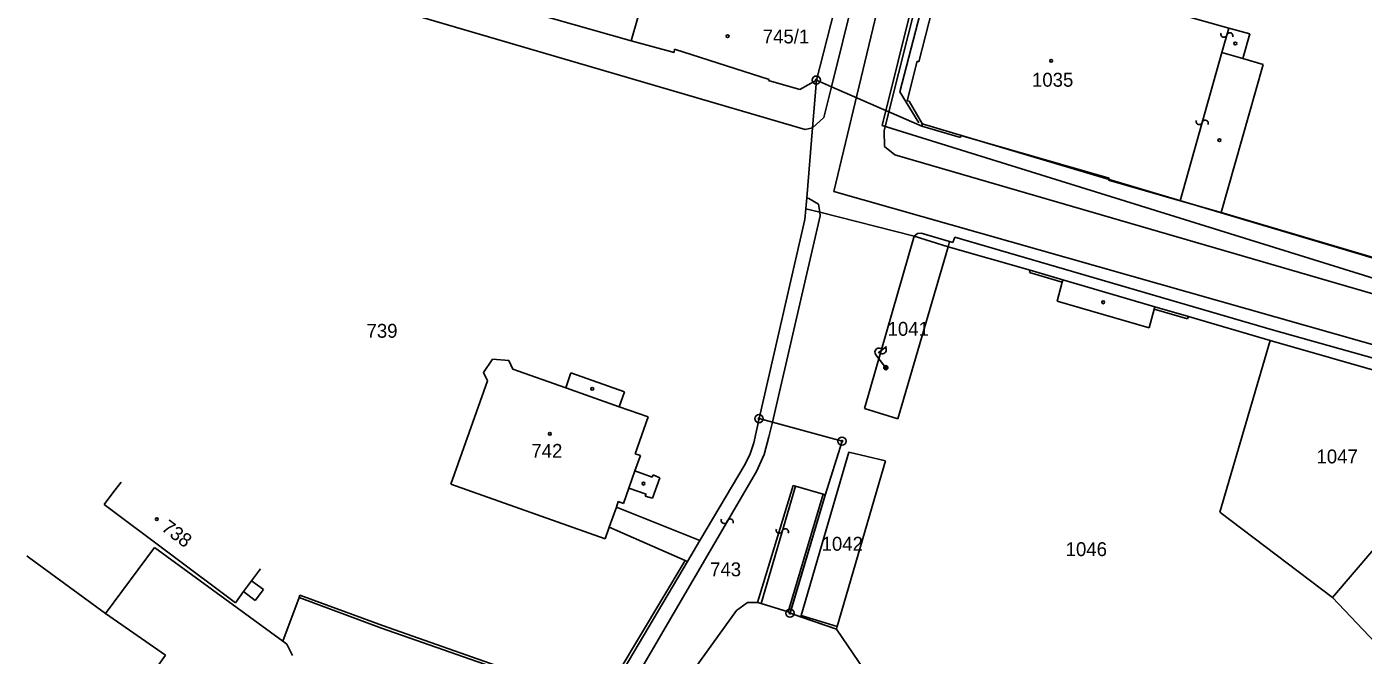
# Model space of a CAD drawing. Extents: x -469926 to -462499, y -1098642 to -1092733.
# Drawn here: x -465493.6 to -465329.9, y -1095309.6 to -1095232.7 of the extents above; entities that cross this region are included whole.
import ezdxf

# ---------------------------------------------------------------- set-up
doc = ezdxf.new("R2010")
doc.units = 0
for name, color, linetype in [('Vrstva 1', 7, 'Continuous'), ('Vrstva 13', 7, 'Continuous'), ('Vrstva 16', 7, 'Continuous'), ('Vrstva 24', 7, 'Continuous'), ('Vrstva 25', 7, 'Continuous'), ('Vrstva 29', 7, 'Continuous'), ('Vrstva 4', 7, 'Continuous'), ('Vrstva 50', 7, 'Continuous'), ('Vrstva 51', 7, 'Continuous'), ('Vrstva 55', 7, 'Continuous'), ('Vrstva 6', 7, 'Continuous'), ('Vrstva 8', 7, 'Continuous')]:
    doc.layers.add(name, color=color, linetype=linetype)

msp = doc.modelspace()

# ---------------------------------------------------------------- linework, layer by layer
at = {"layer": 'Vrstva 1'}
for p, q in [((-465370.09, -1095171.79), (-465388.02, -1095243.07)), ((-465419.58, -1095234.37), (-465416.34, -1095223.09)), ((-465384.35, -1095236.94), (-465380.79, -1095222.81)), ((-465384.35, -1095236.94), (-465380.79, -1095222.81)), ((-465452.16, -1095225.12), (-465419.58, -1095234.37)), ((-465455.61, -1095228.44), (-465398.29, -1095245.21)), ((-465346.4, -1095232.84), (-465360.51, -1095228.84)), ((-465346.4, -1095232.84), (-465360.51, -1095228.84)), ((-465343.84, -1095233.5), (-465346.4, -1095232.84)), ((-465343.84, -1095233.5), (-465346.4, -1095232.84)), ((-465419.58, -1095234.37), (-465414.35, -1095235.8)), ((-465344.7, -1095236.54), (-465343.84, -1095233.5)), ((-465344.7, -1095236.54), (-465343.84, -1095233.5)), ((-465414.35, -1095235.8), (-465414.28, -1095235.39)), ((-465414.28, -1095235.39), (-465402.71, -1095239.1)), ((-465342.17, -1095237.26), (-465344.7, -1095236.54)), ((-465342.17, -1095237.26), (-465344.7, -1095236.54)), ((-465385.78, -1095241.71), (-465384.58, -1095236.88)), ((-465385.78, -1095241.71), (-465384.58, -1095236.88)), ((-465384.58, -1095236.88), (-465384.35, -1095236.94)), ((-465384.58, -1095236.88), (-465384.35, -1095236.94)), ((-465347.35, -1095255.38), (-465342.17, -1095237.26)), ((-465347.35, -1095255.38), (-465342.17, -1095237.26)), ((-465402.71, -1095239.1), (-465402.76, -1095239.24)), ((-465402.71, -1095239.1), (-465402.76, -1095239.24)), ((-465402.76, -1095239.24), (-465398.93, -1095240.34)), ((-465402.76, -1095239.24), (-465398.93, -1095240.34)), ((-465398.93, -1095240.34), (-465396.91, -1095239.18)), ((-465398.93, -1095240.34), (-465396.91, -1095239.18)), ((-465395.06, -1095239.99), (-465396.91, -1095239.18)), ((-465395.06, -1095239.99), (-465396.91, -1095239.18)), ((-465388.02, -1095243.07), (-465395.06, -1095239.99)), ((-465388.02, -1095243.07), (-465395.06, -1095239.99)), ((-465388.02, -1095243.07), (-465384.01, -1095244.82)), ((-465388.02, -1095243.07), (-465384.01, -1095244.82)), ((-465385.53, -1095241.78), (-465385.78, -1095241.71)), ((-465385.53, -1095241.78), (-465385.78, -1095241.71)), ((-465383.93, -1095244.57), (-465385.53, -1095241.78)), ((-465383.93, -1095244.57), (-465385.53, -1095241.78)), ((-465384.01, -1095244.82), (-465383.93, -1095244.57)), ((-465384.01, -1095244.82), (-465383.93, -1095244.57)), ((-465398.29, -1095245.21), (-465397.38, -1095245.03)), ((-465398.29, -1095245.21), (-465397.38, -1095245.03)), ((-465384.01, -1095244.82), (-465379.27, -1095246.2)), ((-465384.01, -1095244.82), (-465379.27, -1095246.2)), ((-465379.27, -1095246.2), (-465379.2, -1095245.97)), ((-465379.27, -1095246.2), (-465379.2, -1095245.97)), ((-465379.2, -1095245.97), (-465361.05, -1095251.19)), ((-465379.2, -1095245.97), (-465361.05, -1095251.19)), ((-465361.05, -1095251.19), (-465361.13, -1095251.44)), ((-465361.05, -1095251.19), (-465361.13, -1095251.44)), ((-465361.13, -1095251.44), (-465352.37, -1095253.95)), ((-465361.13, -1095251.44), (-465352.37, -1095253.95)), ((-465352.37, -1095253.95), (-465347.35, -1095255.38)), ((-465352.37, -1095253.95), (-465347.35, -1095255.38)), ((-465398.19, -1095254.93), (-465396.51, -1095255.35)), ((-465398.19, -1095254.93), (-465396.51, -1095255.35)), ((-465396.51, -1095255.35), (-465384.95, -1095258.27)), ((-465396.51, -1095255.35), (-465384.95, -1095258.27)), ((-465347.35, -1095255.38), (-465326.23, -1095261.62)), ((-465347.35, -1095255.38), (-465326.23, -1095261.62)), ((-465391, -1095279.39), (-465384.95, -1095258.27)), ((-465391, -1095279.39), (-465384.95, -1095258.27)), ((-465384.95, -1095258.27), (-465380.79, -1095259.58)), ((-465384.95, -1095258.27), (-465380.79, -1095259.58)), ((-465380.79, -1095259.58), (-465386.95, -1095280.63)), ((-465380.79, -1095259.58), (-465386.95, -1095280.63)), ((-465380.79, -1095259.58), (-465370.74, -1095262.46)), ((-465380.79, -1095259.58), (-465370.74, -1095262.46)), ((-465370.74, -1095262.46), (-465366.73, -1095263.63)), ((-465370.74, -1095262.46), (-465366.73, -1095263.63)), ((-465366.73, -1095263.63), (-465355.45, -1095266.92)), ((-465366.73, -1095263.63), (-465355.45, -1095266.92)), ((-465355.45, -1095266.92), (-465351.35, -1095268.12)), ((-465355.45, -1095266.92), (-465351.35, -1095268.12)), ((-465351.35, -1095268.12), (-465341.35, -1095271.04)), ((-465351.35, -1095268.12), (-465341.35, -1095271.04)), ((-465347.49, -1095292.08), (-465341.35, -1095271.04)), ((-465347.49, -1095292.08), (-465341.35, -1095271.04)), ((-465341.35, -1095271.04), (-465313.68, -1095279.01)), ((-465341.35, -1095271.04), (-465313.68, -1095279.01)), ((-465436.58, -1095273.34), (-465437.68, -1095274.97)), ((-465434.6, -1095273.52), (-465436.58, -1095273.34)), ((-465434.1, -1095274.58), (-465434.6, -1095273.52)), ((-465437.68, -1095274.97), (-465437.19, -1095276)), ((-465427.62, -1095276.87), (-465434.1, -1095274.58)), ((-465426.97, -1095275.02), (-465427.62, -1095276.87)), ((-465420.42, -1095277.34), (-465426.97, -1095275.02)), ((-465420.42, -1095277.34), (-465426.97, -1095275.02)), ((-465437.19, -1095276), (-465441.68, -1095288.64)), ((-465421.07, -1095279.16), (-465420.42, -1095277.34)), ((-465421.07, -1095279.16), (-465420.42, -1095277.34)), ((-465333.7, -1095302.53), (-465313.68, -1095279.01)), ((-465333.7, -1095302.53), (-465313.68, -1095279.01)), ((-465417.52, -1095280.42), (-465421.07, -1095279.16)), ((-465417.52, -1095280.42), (-465421.07, -1095279.16)), ((-465419.11, -1095284.92), (-465417.52, -1095280.42)), ((-465419.11, -1095284.92), (-465417.52, -1095280.42)), ((-465403.94, -1095280.62), (-465404.58, -1095283.6)), ((-465403.94, -1095280.62), (-465404.58, -1095283.6)), ((-465386.95, -1095280.63), (-465391, -1095279.39)), ((-465386.95, -1095280.63), (-465391, -1095279.39)), ((-465404.58, -1095283.6), (-465405.02, -1095284.94)), ((-465404.58, -1095283.6), (-465405.02, -1095284.94)), ((-465419.13, -1095287.03), (-465418.46, -1095285.15)), ((-465418.46, -1095285.15), (-465419.11, -1095284.92)), ((-465418.46, -1095285.15), (-465419.11, -1095284.92)), ((-465405.02, -1095284.94), (-465405.65, -1095286.2)), ((-465405.02, -1095284.94), (-465405.65, -1095286.2)), ((-465398.79, -1095304.72), (-465392.94, -1095284.73)), ((-465398.79, -1095304.72), (-465392.94, -1095284.73)), ((-465392.94, -1095284.73), (-465388.44, -1095285.8)), ((-465392.94, -1095284.73), (-465388.44, -1095285.8)), ((-465417.01, -1095287.78), (-465419.13, -1095287.03)), ((-465405.65, -1095286.2), (-465411.17, -1095295.52)), ((-465405.65, -1095286.2), (-465411.17, -1095295.52)), ((-465388.44, -1095285.8), (-465394.35, -1095306.06)), ((-465388.44, -1095285.8), (-465394.35, -1095306.06)), ((-465441.68, -1095288.64), (-465422.8, -1095295.33)), ((-465416.92, -1095287.52), (-465417.01, -1095287.78)), ((-465416.92, -1095287.52), (-465417.01, -1095287.78)), ((-465416.99, -1095290.36), (-465416.08, -1095287.85)), ((-465416.08, -1095287.85), (-465416.92, -1095287.52)), ((-465416.08, -1095287.85), (-465416.92, -1095287.52)), ((-465484.15, -1095291.14), (-465483.07, -1095289.71)), ((-465420.53, -1095291), (-465419.87, -1095289.13)), ((-465419.87, -1095289.13), (-465417.78, -1095289.87)), ((-465417.78, -1095289.87), (-465417.87, -1095290.13)), ((-465417.87, -1095290.13), (-465416.99, -1095290.36)), ((-465468.04, -1095303.17), (-465484.15, -1095291.14)), ((-465421.41, -1095291.44), (-465421.17, -1095290.77)), ((-465411.17, -1095295.52), (-465421.41, -1095291.44)), ((-465421.17, -1095290.77), (-465420.53, -1095291)), ((-465333.7, -1095302.53), (-465347.49, -1095292.08)), ((-465333.7, -1095302.53), (-465347.49, -1095292.08)), ((-465422.8, -1095295.33), (-465422.29, -1095293.91)), ((-465422.29, -1095293.91), (-465412.99, -1095297.97)), ((-465483.99, -1095304.48), (-465477.99, -1095296.39)), ((-465477.99, -1095296.39), (-465462.27, -1095307.86)), ((-465411.17, -1095295.52), (-465412.7, -1095298.1)), ((-465493.63, -1095297.43), (-465493.41, -1095297.6)), ((-465493.41, -1095297.6), (-465483.99, -1095304.48)), ((-465412.7, -1095298.1), (-465421.11, -1095312.3)), ((-465412.99, -1095297.97), (-465412.7, -1095298.1)), ((-465464.99, -1095299.02), (-465466.08, -1095300.46)), ((-465467.09, -1095301.8), (-465468.04, -1095303.17)), ((-465465.66, -1095302.87), (-465467.09, -1095301.8)), ((-465466.08, -1095300.46), (-465464.65, -1095301.53)), ((-465464.65, -1095301.53), (-465465.66, -1095302.87)), ((-465460.28, -1095302.53), (-465462.27, -1095307.86)), ((-465450.18, -1095306.26), (-465460.28, -1095302.53)), ((-465406.7, -1095304.09), (-465405.33, -1095303.13)), ((-465406.7, -1095304.09), (-465405.33, -1095303.13)), ((-465405.33, -1095303.13), (-465404.13, -1095303.12)), ((-465405.33, -1095303.13), (-465404.13, -1095303.12)), ((-465404.13, -1095303.12), (-465403.69, -1095303.25)), ((-465404.13, -1095303.12), (-465403.69, -1095303.25)), ((-465403.69, -1095303.25), (-465400.37, -1095304.26)), ((-465403.69, -1095303.25), (-465400.37, -1095304.26)), ((-465312.95, -1095324.42), (-465333.7, -1095302.53)), ((-465312.95, -1095324.42), (-465333.7, -1095302.53)), ((-465483.99, -1095304.48), (-465476.62, -1095309.57)), ((-465421.35, -1095324.37), (-465406.7, -1095304.09)), ((-465400.37, -1095304.26), (-465400.14, -1095304.43)), ((-465400.37, -1095304.26), (-465400.14, -1095304.43)), ((-465398.84, -1095304.88), (-465398.79, -1095304.72)), ((-465398.84, -1095304.88), (-465398.79, -1095304.72)), ((-465431.73, -1095312.72), (-465450.18, -1095306.26)), ((-465394.35, -1095306.06), (-465394.45, -1095306.4)), ((-465394.35, -1095306.06), (-465394.45, -1095306.4)), ((-465462.27, -1095307.86), (-465461.79, -1095308.21)), ((-465461.79, -1095308.21), (-465461.06, -1095309.6)), ((-465490.96, -1095329.4), (-465476.62, -1095309.57))]:
    msp.add_line(p, q, dxfattribs=at)
at = {"layer": 'Vrstva 13'}
for p, q in [((-465396.91, -1095239.18), (-465393.33, -1095225.18)), ((-465396.91, -1095239.18), (-465393.33, -1095225.18)), ((-465397.38, -1095245.03), (-465396.91, -1095239.18)), ((-465397.38, -1095245.03), (-465396.91, -1095239.18)), ((-465397.38, -1095245.03), (-465396.91, -1095239.18)), ((-465397.38, -1095245.03), (-465396.91, -1095239.18)), ((-465397.38, -1095245.03), (-465398.08, -1095253.61)), ((-465398.08, -1095253.61), (-465397.38, -1095245.03)), ((-465397.38, -1095245.03), (-465398.08, -1095253.61)), ((-465398.08, -1095253.61), (-465397.38, -1095245.03)), ((-465398.08, -1095253.61), (-465398.19, -1095254.93)), ((-465398.19, -1095254.93), (-465398.08, -1095253.61)), ((-465398.08, -1095253.61), (-465398.19, -1095254.93)), ((-465398.19, -1095254.93), (-465398.08, -1095253.61)), ((-465398.19, -1095254.93), (-465398.31, -1095256.26)), ((-465398.31, -1095256.26), (-465398.19, -1095254.93)), ((-465398.19, -1095254.93), (-465398.31, -1095256.26)), ((-465398.31, -1095256.26), (-465398.19, -1095254.93)), ((-465398.31, -1095256.26), (-465403.94, -1095280.62)), ((-465403.94, -1095280.62), (-465398.31, -1095256.26)), ((-465398.31, -1095256.26), (-465403.94, -1095280.62)), ((-465403.94, -1095280.62), (-465398.31, -1095256.26)), ((-465403.94, -1095280.62), (-465402.3, -1095281.07)), ((-465402.3, -1095281.07), (-465403.94, -1095280.62)), ((-465403.94, -1095280.62), (-465402.3, -1095281.07)), ((-465402.3, -1095281.07), (-465403.94, -1095280.62)), ((-465402.3, -1095281.07), (-465393.77, -1095283.38)), ((-465393.77, -1095283.38), (-465402.3, -1095281.07)), ((-465402.3, -1095281.07), (-465393.77, -1095283.38)), ((-465393.77, -1095283.38), (-465402.3, -1095281.07)), ((-465393.77, -1095283.38), (-465395.82, -1095289.97)), ((-465395.82, -1095289.97), (-465393.77, -1095283.38)), ((-465393.77, -1095283.38), (-465395.82, -1095289.97)), ((-465395.82, -1095289.97), (-465393.77, -1095283.38)), ((-465395.82, -1095289.97), (-465400.14, -1095304.43)), ((-465395.82, -1095289.97), (-465400.14, -1095304.43)), ((-465400.11, -1095304.34), (-465395.82, -1095289.97)), ((-465400.11, -1095304.34), (-465395.82, -1095289.97)), ((-465400.14, -1095304.43), (-465400.11, -1095304.34)), ((-465400.14, -1095304.43), (-465400.11, -1095304.34)), ((-465400.14, -1095304.43), (-465398.84, -1095304.88)), ((-465394.45, -1095306.4), (-465400.14, -1095304.43)), ((-465400.14, -1095304.43), (-465398.84, -1095304.88)), ((-465394.45, -1095306.4), (-465400.14, -1095304.43)), ((-465398.84, -1095304.88), (-465394.45, -1095306.4)), ((-465398.84, -1095304.88), (-465394.45, -1095306.4)), ((-465394.45, -1095306.4), (-465389.13, -1095314.16)), ((-465389.13, -1095314.16), (-465394.45, -1095306.4)), ((-465394.45, -1095306.4), (-465389.13, -1095314.16)), ((-465389.13, -1095314.16), (-465394.45, -1095306.4))]:
    msp.add_line(p, q, dxfattribs=at)
at = {"layer": 'Vrstva 16'}
for p, q in [((-465386.71, -1095240.6), (-465381.58, -1095220.99)), ((-465386.71, -1095240.6), (-465381.58, -1095220.99)), ((-465384.38, -1095244.41), (-465386.71, -1095240.6)), ((-465384.38, -1095244.41), (-465386.71, -1095240.6)), ((-465384.08, -1095244.5), (-465324.85, -1095262.12)), ((-465384.08, -1095244.5), (-465324.85, -1095262.12))]:
    msp.add_line(p, q, dxfattribs=at)
at = {"layer": 'Vrstva 24'}
for centre, radius in [((-465396.91, -1095239.18), 0.5), ((-465396.91, -1095239.18), 0.5), ((-465396.91, -1095239.18), 0.1), ((-465396.91, -1095239.18), 0.1), ((-465403.94, -1095280.62), 0.5), ((-465403.94, -1095280.62), 0.5), ((-465403.94, -1095280.62), 0.1), ((-465403.94, -1095280.62), 0.1), ((-465393.77, -1095283.38), 0.5), ((-465393.77, -1095283.38), 0.5), ((-465393.77, -1095283.38), 0.1), ((-465393.77, -1095283.38), 0.1), ((-465400.14, -1095304.43), 0.5), ((-465400.14, -1095304.43), 0.5), ((-465400.14, -1095304.43), 0.1), ((-465400.14, -1095304.43), 0.1)]:
    msp.add_circle(centre, radius, dxfattribs=at)
at = {"layer": 'Vrstva 25'}
for centre in [(-465407.79, -1095233.81), (-465368.16, -1095236.83), (-465368.16, -1095236.83), (-465424.36, -1095276.97), (-465424.36, -1095276.97), (-465429.56, -1095282.49), (-465418.09, -1095288.58), (-465477.7, -1095292.93)]:
    msp.add_circle(centre, 0.175, dxfattribs=at)
at = {"layer": 'Vrstva 29'}
for centre in [(-465345.6, -1095234.7), (-465345.6, -1095234.7), (-465347.55, -1095246.54), (-465347.55, -1095246.54), (-465361.78, -1095266.38), (-465361.78, -1095266.38)]:
    msp.add_circle(centre, 0.175, dxfattribs=at)
at = {"layer": 'Vrstva 4'}
for p, q in [((-465373.94, -1095155.21), (-465395.06, -1095239.99)), ((-465347.24, -1095235.81), (-465346.4, -1095232.84)), ((-465347.24, -1095235.81), (-465346.4, -1095232.84)), ((-465352.37, -1095253.95), (-465347.24, -1095235.81)), ((-465352.37, -1095253.95), (-465347.24, -1095235.81)), ((-465344.7, -1095236.54), (-465347.24, -1095235.81)), ((-465344.7, -1095236.54), (-465347.24, -1095235.81)), ((-465395.06, -1095239.99), (-465396, -1095243.76)), ((-465395.06, -1095239.99), (-465396, -1095243.76)), ((-465388.02, -1095243.07), (-465388.6, -1095245.41)), ((-465388.02, -1095243.07), (-465388.6, -1095245.41)), ((-465396, -1095243.76), (-465397.38, -1095245.03)), ((-465396, -1095243.76), (-465397.38, -1095245.03)), ((-465388.6, -1095245.41), (-465388.59, -1095247.32)), ((-465388.6, -1095245.41), (-465388.59, -1095247.32)), ((-465388.59, -1095247.32), (-465387.32, -1095248.35)), ((-465388.59, -1095247.32), (-465387.32, -1095248.35)), ((-465387.32, -1095248.35), (-465290.22, -1095276.56)), ((-465387.32, -1095248.35), (-465290.22, -1095276.56)), ((-465397.83, -1095253.68), (-465398.08, -1095253.61)), ((-465397.83, -1095253.68), (-465398.08, -1095253.61)), ((-465396.65, -1095254.35), (-465397.83, -1095253.68)), ((-465396.65, -1095254.35), (-465397.83, -1095253.68)), ((-465396.51, -1095255.35), (-465396.65, -1095254.35)), ((-465396.51, -1095255.35), (-465396.65, -1095254.35)), ((-465402.3, -1095281.07), (-465396.46, -1095255.79)), ((-465402.3, -1095281.07), (-465396.46, -1095255.79)), ((-465396.46, -1095255.79), (-465396.51, -1095255.35)), ((-465396.46, -1095255.79), (-465396.51, -1095255.35)), ((-465384.95, -1095258.27), (-465384.52, -1095257.94)), ((-465384.95, -1095258.27), (-465384.52, -1095257.94)), ((-465384.52, -1095257.94), (-465384.09, -1095257.91)), ((-465384.52, -1095257.94), (-465384.09, -1095257.91)), ((-465384.09, -1095257.91), (-465380.6, -1095258.93)), ((-465384.09, -1095257.91), (-465380.6, -1095258.93)), ((-465380.79, -1095259.58), (-465380.6, -1095258.93)), ((-465380.79, -1095259.58), (-465380.6, -1095258.93)), ((-465380.6, -1095258.93), (-465380.18, -1095259.05)), ((-465380.6, -1095258.93), (-465380.18, -1095259.05)), ((-465380.18, -1095259.05), (-465379.97, -1095258.42)), ((-465380.18, -1095259.05), (-465379.97, -1095258.42)), ((-465379.97, -1095258.42), (-465340.94, -1095269.78)), ((-465379.97, -1095258.42), (-465340.94, -1095269.78)), ((-465370.74, -1095262.46), (-465370.83, -1095262.74)), ((-465370.74, -1095262.46), (-465370.83, -1095262.74)), ((-465370.83, -1095262.74), (-465366.82, -1095263.92)), ((-465370.83, -1095262.74), (-465366.82, -1095263.92)), ((-465366.82, -1095263.92), (-465367.44, -1095266.23)), ((-465366.82, -1095263.92), (-465367.44, -1095266.23)), ((-465366.82, -1095263.92), (-465366.73, -1095263.63)), ((-465366.82, -1095263.92), (-465366.73, -1095263.63)), ((-465367.44, -1095266.23), (-465356.17, -1095269.5)), ((-465367.44, -1095266.23), (-465356.17, -1095269.5)), ((-465356.17, -1095269.5), (-465355.53, -1095267.21)), ((-465356.17, -1095269.5), (-465355.53, -1095267.21)), ((-465355.53, -1095267.21), (-465355.45, -1095266.92)), ((-465355.53, -1095267.21), (-465355.45, -1095266.92)), ((-465355.53, -1095267.21), (-465351.45, -1095268.4)), ((-465355.53, -1095267.21), (-465351.45, -1095268.4)), ((-465351.45, -1095268.4), (-465351.35, -1095268.12)), ((-465351.45, -1095268.4), (-465351.35, -1095268.12)), ((-465340.94, -1095269.78), (-465292.92, -1095283.25)), ((-465340.94, -1095269.78), (-465292.92, -1095283.25)), ((-465427.62, -1095276.87), (-465421.07, -1095279.16)), ((-465402.3, -1095281.07), (-465402.72, -1095282.87)), ((-465402.3, -1095281.07), (-465402.72, -1095282.87)), ((-465402.72, -1095282.87), (-465403.29, -1095285.02)), ((-465402.72, -1095282.87), (-465403.29, -1095285.02)), ((-465403.29, -1095285.02), (-465404.26, -1095287.08)), ((-465403.29, -1095285.02), (-465404.26, -1095287.08)), ((-465404.26, -1095287.08), (-465429.09, -1095329.61)), ((-465419.13, -1095287.03), (-465419.87, -1095289.13)), ((-465482.07, -1095288.38), (-465483.07, -1095289.71)), ((-465399.75, -1095288.79), (-465404.13, -1095303.12)), ((-465399.75, -1095288.79), (-465404.13, -1095303.12)), ((-465399.47, -1095288.88), (-465403.69, -1095303.25)), ((-465399.47, -1095288.88), (-465403.69, -1095303.25)), ((-465399.47, -1095288.88), (-465399.75, -1095288.79)), ((-465399.47, -1095288.88), (-465399.75, -1095288.79)), ((-465396.1, -1095289.88), (-465399.47, -1095288.88)), ((-465396.1, -1095289.88), (-465399.47, -1095288.88)), ((-465396.1, -1095289.88), (-465400.37, -1095304.26)), ((-465396.1, -1095289.88), (-465400.37, -1095304.26)), ((-465395.82, -1095289.97), (-465396.1, -1095289.88)), ((-465395.82, -1095289.97), (-465396.1, -1095289.88)), ((-465421.41, -1095291.44), (-465422.29, -1095293.91)), ((-465412.99, -1095297.97), (-465421.31, -1095311.89)), ((-465466.08, -1095300.46), (-465467.09, -1095301.8)), ((-465460.17, -1095302.23), (-465460.28, -1095302.53)), ((-465450.07, -1095305.96), (-465460.17, -1095302.23)), ((-465394.35, -1095306.06), (-465398.79, -1095304.72)), ((-465394.35, -1095306.06), (-465398.79, -1095304.72)), ((-465431.74, -1095312.4), (-465450.07, -1095305.96))]:
    msp.add_line(p, q, dxfattribs=at)
at = {"layer": 'Vrstva 51'}
for centre, radius, start, end in [((-465347, -1095233.56), 0.376, 158.0104, 344.3215), ((-465347, -1095233.56), 0.376, 158.0104, 344.3215), ((-465346.27, -1095233.76), 0.377, 337.3343, 164.9975), ((-465346.27, -1095233.76), 0.377, 337.3343, 164.9975), ((-465350.02, -1095244.26), 0.376, 158.0104, 344.3215), ((-465350.02, -1095244.26), 0.376, 158.0104, 344.3215), ((-465349.29, -1095244.46), 0.377, 337.3343, 164.9975), ((-465349.29, -1095244.46), 0.377, 337.3343, 164.9975), ((-465408.19, -1095293.08), 0.376, 158.0104, 344.3215), ((-465408.19, -1095293.08), 0.376, 158.0104, 344.3215), ((-465407.46, -1095293.28), 0.377, 337.3343, 164.9975), ((-465407.46, -1095293.28), 0.377, 337.3343, 164.9975), ((-465401.45, -1095294.28), 0.376, 158.0104, 344.3215), ((-465401.45, -1095294.28), 0.376, 158.0104, 344.3215), ((-465400.72, -1095294.48), 0.377, 337.3343, 164.9975), ((-465400.72, -1095294.48), 0.377, 337.3343, 164.9975)]:
    msp.add_arc(centre, radius, start, end, dxfattribs=at)
at = {"layer": 'Vrstva 55'}
for p, q in [((-465389.36, -1095272.58), (-465388.34, -1095271.78)), ((-465389.36, -1095272.58), (-465388.34, -1095271.78)), ((-465388.56, -1095274.18), (-465389.64, -1095272.8)), ((-465388.56, -1095274.18), (-465389.64, -1095272.8)), ((-465388.55, -1095274.58), (-465388.5, -1095274.14)), ((-465388.55, -1095274.58), (-465388.5, -1095274.14)), ((-465388.37, -1095274.62), (-465388.31, -1095274.15)), ((-465388.37, -1095274.62), (-465388.31, -1095274.15))]:
    msp.add_line(p, q, dxfattribs=at)
msp.add_circle((-465388.41, -1095274.38), 0.25, dxfattribs=at)
msp.add_circle((-465388.41, -1095274.38), 0.25, dxfattribs=at)
msp.add_circle((-465388.41, -1095274.38), 0.25, dxfattribs=at)
msp.add_circle((-465388.41, -1095274.38), 0.25, dxfattribs=at)
for centre, start, end in [((-465389.25, -1095272.49), 37.9914, 217.9914), ((-465389.25, -1095272.49), 37.9914, 217.9914), ((-465388.85, -1095272.19), 217.2888, 38.6939), ((-465388.85, -1095272.19), 217.2888, 38.6939)]:
    msp.add_arc(centre, 0.5, start, end, dxfattribs=at)
at = {"layer": 'Vrstva 6'}
for p, q in [((-465394.79, -1095252.81), (-465366.31, -1095134.54)), ((-465269.66, -1095288.39), (-465394.79, -1095252.81)), ((-465269.66, -1095288.39), (-465394.79, -1095252.81))]:
    msp.add_line(p, q, dxfattribs=at)
at = {"layer": 'Vrstva 8'}
for p, q in [((-465365.59, -1095150.81), (-465388.84, -1095244.73)), ((-465388.84, -1095244.73), (-465283.91, -1095277.37)), ((-465388.84, -1095244.73), (-465283.91, -1095277.37))]:
    msp.add_line(p, q, dxfattribs=at)

# ---------------------------------------------------------------- texts
at = {"layer": 'Vrstva 50'}
for s, p in [('745/1', (-465403.48, -1095234.69)), ('1035', (-465370.5, -1095239.99)), ('739', (-465452.01, -1095270.72)), ('1041', (-465388.19, -1095270.48)), ('742', (-465431.82, -1095285.42)), ('1047', (-465335.66, -1095286.1)), ('1042', (-465396.27, -1095296.79)), ('1046', (-465366.38, -1095297.45)), ('743', (-465409.93, -1095299.92))]:
    msp.add_text(s, height=1.7, dxfattribs=at).set_placement(p)
msp.add_text('738', height=1.7, rotation=323.091, dxfattribs=at).set_placement((-465477.26, -1095294.23))

doc.saveas('drawing.dxf')
